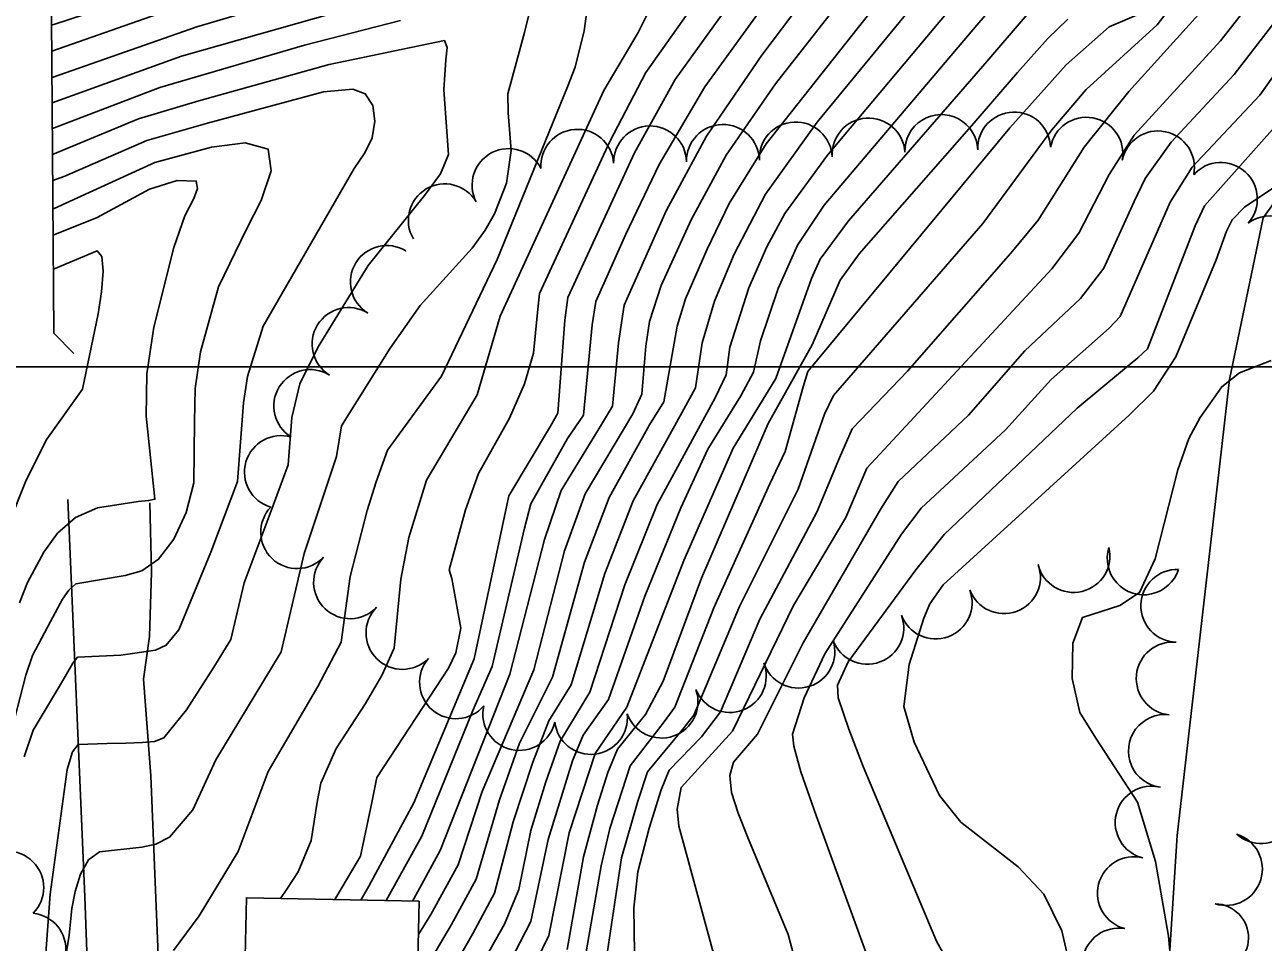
# Model space of a CAD drawing. Extents: x 79600 to 91800, y 75600 to 84400.
# Drawn here: x 87386.3 to 87726.1, y 80142.1 to 80393.8 of the extents above; entities that cross this region are included whole.
import ezdxf

# ---------------------------------------------------------------- set-up
doc = ezdxf.new("R2010")
doc.units = 0
for name, color, linetype in [('080-090$0$TI_BORDER', 7, 'Continuous'), ('084-090$0$BLDG', 7, 'Continuous'), ('084-090$0$BRIDGE', 7, 'Continuous'), ('084-090$0$INDEX', 7, 'Continuous'), ('084-090$0$INTER', 7, 'Continuous'), ('084-090$0$RECREATION', 7, 'Continuous'), ('084-090$0$ROAD', 7, 'Continuous'), ('084-090$0$TREES', 7, 'Continuous')]:
    doc.layers.add(name, color=color, linetype=linetype)

msp = doc.modelspace()

# ---------------------------------------------------------------- linework, layer by layer
at = {"layer": '080-090$0$TI_BORDER'}
msp.add_lwpolyline([(84700, 80300), (91700, 80300), (91700, 75700), (84700, 75700)], close=True, dxfattribs=at)
at = {"layer": '084-090$0$BLDG'}
msp.add_lwpolyline([(87446.58, 80130.14), (87493.98, 80129.19), (87494.47, 80153.39), (87447.06, 80154.34)], close=True, dxfattribs=at)
at = {"layer": '084-090$0$BRIDGE'}
msp.add_lwpolyline([(87394.86, 80696.73), (87391.37, 80692.43), (87394.26, 80309.2), (87399.74, 80303.63)], dxfattribs=at)
at = {"layer": '084-090$0$INDEX'}
for points in [[(87494.29, 80144.25), (87497.7, 80149.76), (87505.17, 80163.37), (87511.74, 80183.46), (87525.97, 80216.84), (87534.4, 80249.49), (87540.05, 80265.12), (87553.1, 80287.08), (87555.57, 80292.51), (87556.74, 80305.69), (87557.69, 80312.45), (87560.87, 80322.33), (87569.17, 80340.31), (87578.79, 80358.08), (87592.25, 80377.61), (87625.25, 80419.66)], [(87484.71, 80408.42), (87433.46, 80393.26), (87393.73, 80379.34)], [(87576.11, 80136.04), (87567.32, 80168.34), (87565.73, 80174), (87565.32, 80178.6), (87566.4, 80184.61), (87580.46, 80200), (87597.21, 80234.48), (87611.61, 80258.68), (87617.36, 80272.2), (87668.11, 80326.86), (87675.54, 80336.62), (87683.87, 80352.76), (87690.75, 80363.49), (87714.44, 80389.42), (87724.44, 80402.32)], [(87456.43, 80154.15), (87458.17, 80156.7), (87461.24, 80161.47), (87464.88, 80170), (87466.51, 80180.54), (87467.51, 80185.81), (87471.69, 80195.28), (87479.73, 80207.67), (87484.25, 80215.27), (87487.64, 80222.8), (87489.45, 80241.73), (87491.66, 80253.16), (87496.51, 80268.93), (87510.42, 80292.31), (87516.75, 80313.86), (87545.14, 80375.77), (87554.59, 80391.66), (87558.22, 80398.97)], [(87492.75, 80000), (87490.15, 80020.35), (87489.36, 80032.75), (87489.8, 80035.83), (87507.06, 80062.25), (87511.49, 80070.23), (87514.21, 80077.74), (87516.93, 80110.07), (87518.37, 80119.96), (87526.73, 80137.03), (87530.12, 80143.98), (87535.64, 80172.11), (87542.76, 80193.91), (87551.52, 80206.66), (87567.14, 80246.87), (87580.7, 80277.65), (87592.37, 80296.75), (87602.15, 80324.18), (87604.58, 80329.54), (87612.34, 80340.03), (87649.17, 80382.47), (87661.88, 80397.3)], [(87383.42, 80203.37), (87386.55, 80215.41), (87388.33, 80220.77), (87393.31, 80230.09), (87396.64, 80236.26), (87398.32, 80238.69), (87400.3, 80240.48), (87413.8, 80242.75), (87418.38, 80244.06), (87422.96, 80247.2), (87427.19, 80252.74), (87430.58, 80260.05), (87432.63, 80268.17), (87432.84, 80284.85), (87433.04, 80294.04), (87434.52, 80304.07), (87439.43, 80321.95), (87447.13, 80337.76), (87451.11, 80345.59), (87453.92, 80353.78), (87453.01, 80359.7), (87446.77, 80361.46), (87437.48, 80360.22), (87421.93, 80356.01), (87394.3, 80343.4), (87394, 80343.3)], [(87702.09, 80121.97), (87700.17, 80143.83), (87696.58, 80164.28), (87691.65, 80180.59), (87680.18, 80198.1), (87675.8, 80205.13), (87673.67, 80214.5), (87673.93, 80224.21), (87676.5, 80231.2), (87686.79, 80234.47), (87692.21, 80238.04), (87696.45, 80247.27), (87702.72, 80271.72), (87705.76, 80280.33), (87708.83, 80286.12), (87714.78, 80294.53), (87719.61, 80298.36), (87728.33, 80301.75)]]:
    msp.add_lwpolyline(points, dxfattribs=at)
at = {"layer": '084-090$0$INTER'}
for points in [[(87478.45, 80153.71), (87480.72, 80157.49), (87492.99, 80180.42), (87509.62, 80219.85), (87519.1, 80264.63), (87530.56, 80283.67), (87532.57, 80287.26), (87534.46, 80312.79), (87535.25, 80318.97), (87553.58, 80358.67), (87564.79, 80378.76), (87578.17, 80397.42), (87587.95, 80417.52), (87600.21, 80437.07), (87601.72, 80442.27), (87599.05, 80445.67), (87593.74, 80447.71), (87583.61, 80450.22), (87578.87, 80450.71), (87560.65, 80447.35), (87525.35, 80437.77), (87483.62, 80423.17), (87394.24, 80393.9), (87393.62, 80393.68)], [(87623.38, 80122.08), (87603.45, 80176.87), (87599.27, 80188.9), (87597.28, 80195.95), (87596.96, 80199.19), (87600.2, 80209.14), (87605.86, 80221.21), (87626.86, 80254.04), (87632.28, 80261.23), (87655.42, 80282.71), (87667.9, 80296.49), (87683.83, 80310.56), (87686.89, 80313.78), (87700.63, 80345.17), (87706.65, 80354.71), (87725.18, 80374.52), (87768.46, 80435.62)], [(87553.57, 80139.24), (87553.42, 80151.6), (87554.51, 80161.45), (87557.63, 80173.4), (87560.87, 80183.97), (87563.11, 80189.3), (87571.96, 80198.52), (87577.22, 80205.32), (87587.97, 80230.8), (87603.64, 80260.15), (87609.83, 80275.05), (87613.36, 80283), (87628.52, 80298.77), (87656.84, 80331.2), (87664.36, 80340.24), (87677.03, 80360.21), (87689.28, 80375.54), (87739.86, 80431.46)], [(87494.03, 80131.22), (87503.35, 80146.98), (87510.15, 80159.48), (87516.52, 80181.19), (87522.05, 80196.7), (87531.08, 80214.81), (87539.91, 80246.38), (87546.62, 80264.16), (87557.74, 80284.03), (87561.62, 80290.34), (87565.31, 80311.11), (87567.59, 80318.61), (87573.5, 80332.27), (87579.6, 80344.79), (87589.75, 80361.18), (87636.91, 80420.84)], [(87599.54, 80130.26), (87595.78, 80144.3), (87584.91, 80170.42), (87582.02, 80177.5), (87580.23, 80183.25), (87579.78, 80187.87), (87580.76, 80191.56), (87587.32, 80199.25), (87599.85, 80224.25), (87621.18, 80261.04), (87625.97, 80268.49), (87645.27, 80286.74), (87660.72, 80304.35), (87675.97, 80318.71), (87682.44, 80327.04), (87690.72, 80345.3), (87693.74, 80351.64), (87700.86, 80361.65), (87718.15, 80380.15), (87747.03, 80417.59)], [(87483.94, 80086.29), (87491.03, 80099.91), (87493.44, 80106.59), (87493.88, 80114.05), (87494.29, 80118.31), (87509.2, 80144.49), (87515.14, 80155.61), (87520.27, 80175.16), (87525.66, 80191.54), (87530.07, 80202.84), (87536.19, 80212.77), (87545.43, 80243.26), (87553.2, 80263.21), (87566.58, 80287.39), (87570.29, 80294.21), (87572.2, 80306.59), (87575.53, 80318.04), (87580.93, 80330.89), (87589.52, 80347.37), (87603.69, 80367.09), (87641.99, 80413.66)], [(87492.63, 80153.43), (87493, 80154.01), (87500.22, 80167.31), (87519.39, 80215.67), (87528.88, 80252.61), (87533.47, 80266.07), (87544.54, 80284.16), (87547.52, 80289.2), (87549.2, 80306.52), (87550.79, 80316.89), (87562.24, 80342.77), (87573.34, 80363.3), (87588.55, 80385.48), (87605.87, 80408.4)], [(87524.65, 80000), (87524.32, 80007.44), (87526.92, 80023.07), (87535.76, 80051.11), (87537.92, 80064.38), (87539.25, 80097.91), (87541.57, 80119.1), (87545.09, 80132.36), (87549.99, 80165.29), (87554.53, 80180.81), (87557.16, 80188.85), (87566.85, 80200.56), (87569.91, 80204.39), (87582.43, 80234.28), (87598.53, 80266.44), (87605.72, 80287.03), (87608.23, 80292.1), (87649.18, 80339.26), (87668.15, 80364.96), (87677.55, 80376.02), (87697, 80393.76), (87708.13, 80408.27)], [(87498.23, 80070.25), (87503.06, 80078), (87506.57, 80085.74), (87509.29, 80112.12), (87510.64, 80120.29), (87520.88, 80139.52), (87525.13, 80147.86), (87529.93, 80170.35), (87536.61, 80191.93), (87539.51, 80198.97), (87546.41, 80208.7), (87556.45, 80237.03), (87566.35, 80261.29), (87573.76, 80277.36), (87582.77, 80292.06), (87586.25, 80298.51), (87588.15, 80307.11), (87593.03, 80321.44), (87598.34, 80333.36), (87605.69, 80344.36), (87647.52, 80393.72), (87656.77, 80404.54)], [(87390.63, 80095.21), (87398.47, 80144.05), (87399.21, 80151.42), (87400.07, 80156.08), (87401.53, 80160.85), (87403.74, 80164.71), (87406.78, 80166.9), (87418.37, 80168.24), (87422.26, 80169.03), (87425.98, 80170.96), (87432.35, 80178.49), (87438.66, 80192.13), (87453.69, 80216.98), (87456.6, 80221.84), (87462.92, 80248.78), (87471.77, 80275.34), (87473.18, 80283.77), (87486.56, 80305.08), (87494.78, 80316.77), (87509, 80332.51), (87512.58, 80337.47), (87515.14, 80341.99), (87518.47, 80350.41), (87519.77, 80359.3), (87518.91, 80369.62), (87518.79, 80374.84), (87523.43, 80391.74), (87525.61, 80400.66)], [(87487.06, 80401.68), (87429.27, 80385.19), (87393.78, 80372.44)], [(87427.03, 80139.88), (87434.16, 80149.37), (87444.84, 80167.04), (87453.08, 80188.97), (87466.71, 80212.32), (87473.06, 80224.41), (87475.58, 80242.49), (87480.25, 80260.58), (87482.67, 80268.43), (87485.79, 80277.1), (87500.66, 80297.44), (87515.89, 80329.45), (87535.22, 80376.83), (87537.31, 80382.23), (87539.77, 80392.12), (87540.68, 80398.87)], [(87495.77, 80086.9), (87497.05, 80088.96), (87499.64, 80094.67), (87501.65, 80114.18), (87502.91, 80120.61), (87517.93, 80147.07), (87521.81, 80156.62), (87525.1, 80172.75), (87529.29, 80186.14), (87533.17, 80197.29), (87541.3, 80210.73), (87550.94, 80240.14), (87559.77, 80262.25), (87575.72, 80291.49), (87578.72, 80297.77), (87579.75, 80305.35), (87584.99, 80321.66), (87589.95, 80332.92), (87594.88, 80342.02), (87606.57, 80358.07), (87641.95, 80400.21)], [(87424.5, 80397.41), (87393.68, 80386.53)], [(87489.41, 80394.95), (87462.98, 80388.18), (87423.32, 80376.62), (87393.84, 80365.35)], [(87471.34, 80153.86), (87474.85, 80159.67), (87478.37, 80165.73), (87481.47, 80180.43), (87482.85, 80187.37), (87502.52, 80217.36), (87504.6, 80221.53), (87505.9, 80228.28), (87503.42, 80241.91), (87502.76, 80244.32), (87507.23, 80260.77), (87510.78, 80270.76), (87519.31, 80285.94), (87523.42, 80295.32), (87525.86, 80303.77), (87526.98, 80314.93), (87527.49, 80320.12), (87546.84, 80361.82), (87556.72, 80380.73), (87568.24, 80397.03)], [(87485.46, 80153.57), (87495.27, 80171.25), (87509.18, 80205.72), (87514.5, 80217.76), (87523.37, 80255.72), (87525.13, 80262.44), (87535.24, 80280.33), (87539.61, 80286.76), (87542.01, 80311.54), (87543.02, 80317.93), (87551.2, 80336.4), (87560.33, 80355.52), (87572.86, 80376.79), (87588.1, 80397.76)], [(87513.01, 80000), (87512.39, 80007.66), (87513.82, 80017.18), (87517.36, 80029.47), (87524.94, 80046.34), (87528.99, 80058.05), (87532.21, 80105.96), (87533.84, 80119.3), (87539.29, 80133.71), (87544.42, 80163.13), (87546.85, 80173.38), (87552.36, 80190.54), (87561.74, 80202.59), (87564.64, 80206.58), (87575.34, 80233.84), (87590.75, 80267.92), (87594.96, 80276.72), (87599.9, 80294.45), (87601.15, 80298.74), (87643.7, 80350.04), (87656.59, 80365.55), (87672.09, 80382.82), (87683.85, 80393.23), (87693.7, 80397.48)], [(87535.11, 80140.11), (87539.59, 80165.53), (87543.46, 80179.77), (87546.31, 80188.74), (87548.95, 80195.11), (87556.63, 80204.63), (87561.46, 80213.71), (87571.96, 80241.98), (87590.26, 80284.48), (87602.37, 80306.05), (87610.06, 80323.74), (87615.22, 80331.01), (87646.68, 80366.84), (87658.66, 80380.75), (87667, 80390.06), (87672.49, 80395.33)], [(87391.17, 80127.85), (87393.21, 80155.35), (87397.92, 80189.54), (87399.38, 80194.33), (87400.89, 80196.42), (87408.91, 80196.63), (87413.95, 80196.75), (87418.57, 80196.9), (87421.89, 80197.16), (87424.46, 80198.24), (87430.66, 80205.86), (87438.12, 80217.6), (87442.8, 80225.17), (87446.51, 80240.77), (87453.86, 80260.47), (87458.56, 80273.06), (87459.59, 80286.1), (87461.71, 80295.33), (87466.76, 80305.46), (87480.5, 80327.75), (87495.98, 80346.96), (87500.31, 80352.97), (87502.5, 80358.26), (87501.26, 80375.99), (87501.81, 80384.24), (87502.22, 80387.54), (87501.44, 80389.49), (87469.81, 80382.89), (87434.04, 80372.97), (87417.44, 80368.02), (87393.89, 80358.21)], [(87386.11, 80193.01), (87388.56, 80200.29), (87396.34, 80213.26), (87399.4, 80218.69), (87400.76, 80220.34), (87412.6, 80220.88), (87422.1, 80222.29), (87425.09, 80223.64), (87428.57, 80227.79), (87437.29, 80249.11), (87444.61, 80268.54), (87446.32, 80290.07), (87447.41, 80297.3), (87451.65, 80311.14), (87476.61, 80354.37), (87479.61, 80358.68), (87481.61, 80362.82), (87482.35, 80367.36), (87481.74, 80371.68), (87479.7, 80374.84), (87476.3, 80376.19), (87468.21, 80375.45), (87436.42, 80366.87), (87419.77, 80362.04), (87397.28, 80352.26), (87393.94, 80351.06)], [(87647.32, 80122.92), (87636.48, 80142.42), (87616.39, 80190.31), (87612.4, 80200.56), (87609.49, 80209.22), (87609.31, 80212.68), (87612.25, 80219.02), (87630.76, 80244.33), (87638.58, 80253.97), (87675.09, 80288.63), (87687.48, 80298.99), (87691.69, 80302.41), (87694.4, 80304.95), (87707.51, 80338.7), (87709.99, 80344.13), (87729.45, 80365.92)], [(87384.8, 80235.2), (87386.97, 80240.84), (87391.51, 80249.17), (87395.22, 80254.34), (87400.13, 80258.69), (87406.18, 80261.34), (87417.34, 80263.06), (87420.24, 80263.28), (87421.97, 80263.66), (87420.55, 80276.86), (87419.6, 80286.41), (87419.76, 80298.02), (87421.63, 80310.84), (87427.2, 80332.75), (87430.21, 80341.4), (87432.66, 80346.14), (87433.62, 80348.91), (87433.31, 80350.92), (87428.05, 80351.09), (87420.48, 80348.69), (87406.08, 80340.97), (87394.06, 80336.07)], [(87673.65, 80133.42), (87670.86, 80145.23), (87665.97, 80155.29), (87658.86, 80162.84), (87643.14, 80175.09), (87637.31, 80182.39), (87630.3, 80196.98), (87627.48, 80206.83), (87628.98, 80218.31), (87633.01, 80231.03), (87634.69, 80234.94), (87638.32, 80240.17), (87689.34, 80286.68), (87696.03, 80293.33), (87702.18, 80302.72), (87713.27, 80329.34), (87716.05, 80337.16), (87717.6, 80340.29), (87721.05, 80343.88), (87728.97, 80349.06)], [(87335.14, 80000), (87336.31, 80028.47), (87340.42, 80058.94), (87344.52, 80083.01), (87354.25, 80129.87), (87364.46, 80150.57), (87367.92, 80159.47), (87369.82, 80168.45), (87370.63, 80188.81), (87376.68, 80220.07), (87380.1, 80248.99), (87381.75, 80256.76), (87386.59, 80268.87), (87392.27, 80280.12), (87402.12, 80293.89), (87406.41, 80314.52), (87407.34, 80320.58), (87407.78, 80326.23), (87407.42, 80330.25), (87406.08, 80331.81), (87394.13, 80326.78)]]:
    msp.add_lwpolyline(points, dxfattribs=at)
at = {"layer": '084-090$0$RECREATION'}
msp.add_lwpolyline([(89000, 80751.14), (88906.64, 80734.31), (88605.11, 80678.87), (88422.78, 80646.67), (88224.5, 80576.19), (87855.04, 80447.95), (87843.73, 80447.51), (87824.07, 80456.01), (87802.16, 80444.87), (87795.17, 80437.56), (87791.18, 80428.45), (87789.94, 80412.33), (87785.98, 80397.76), (87778.24, 80384.21), (87765.01, 80375.84), (87750.49, 80367.07), (87738.32, 80357.66), (87726.17, 80340.85), (87716.87, 80296.5), (87702.57, 80171.42), (87697.81, 80097.06), (87698.44, 80000)], dxfattribs=at)
at = {"layer": '084-090$0$ROAD'}
for points in [[(87398.09, 80263.6), (87402.7, 80154.58), (87408.42, 80000)], [(87428.56, 80000), (87420.88, 80187.79), (87418.82, 80214.3), (87420.46, 80226), (87421.04, 80243.68), (87420.57, 80262.65)]]:
    msp.add_lwpolyline(points, dxfattribs=at)
at = {"layer": '084-090$0$TREES'}
for centre, radius, start, end in [((87617.82, 80358.22), 10, 3.6129, 183.6129), ((87637.79, 80359.19), 10, 1.9308, 181.9308), ((87657.78, 80359.86), 10, 1.9307, 181.9307), ((87677.62, 80358.44), 10, 349.8602, 169.8602), ((87537.89, 80355.13), 10, 4.1362, 184.1362), ((87557.86, 80356.05), 10, 1.1617, 181.1617), ((87577.86, 80356.46), 10, 1.1617, 181.1617), ((87597.85, 80357.13), 10, 2.6768, 182.6768), ((87697.26, 80354.69), 10, 348.5158, 168.5158), ((87519.02, 80349.84), 10, 27.1875, 207.1875), ((87714.53, 80346.04), 10, 318.283, 138.283), ((87501.52, 80340.17), 10, 30.6356, 210.6356), ((87727.95, 80331.36), 10, 306.6117, 126.6117), ((87485.62, 80323.25), 10, 58.3087, 238.3087), ((87490.87, 80331.76), 0.0000000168, 58.3048, 238.3048), ((87475.11, 80306.24), 10, 58.3087, 238.3087), ((87464.61, 80289.22), 10, 58.3087, 238.3087), ((87456.55, 80271.11), 10, 73.7042, 253.7042), ((87461.01, 80254.64), 10, 136.5868, 316.5868), ((87674.09, 80248.1), 10, 193.6485, 13.6485), ((87693.34, 80247.44), 10, 162.4106, 342.4106), ((87475.53, 80240.89), 10, 136.5752, 316.5752), ((87654.99, 80242.27), 10, 200.3136, 20.3136), ((87702.57, 80234.42), 10, 88.3039, 268.3039), ((87636.23, 80235.33), 10, 200.3136, 20.3136), ((87489.91, 80226.99), 10, 135.3368, 315.3368), ((87617.48, 80228.39), 10, 200.3136, 20.3136), ((87598.58, 80221.86), 10, 197.7628, 17.7628), ((87701.3, 80214.48), 10, 84.3807, 264.3807), ((87504.61, 80213.46), 10, 139.4124, 319.4124), ((87579.75, 80215.15), 10, 201.4947, 21.4947), ((87561.02, 80208.15), 10, 199.4872, 19.4872), ((87521.96, 80204.75), 10, 167.2905, 347.2905), ((87541.65, 80203.68), 10, 186.4975, 6.4975), ((87699.15, 80194.59), 10, 83.2946, 263.2946), ((87695.53, 80174.97), 10, 75.8049, 255.8049), ((87725.57, 80179.19), 10, 227.8384, 47.8384), ((87715.9, 80162.22), 10, 252.8341, 72.8341), ((87381.45, 80157.12), 10, 315.1747, 135.1747), ((87690.63, 80155.58), 10, 75.8049, 255.8049), ((87712.78, 80143.34), 9.33, 268.931, 88.931), ((87387.55, 80140.12), 10, 264.3049, 84.3049), ((87686.49, 80136.02), 10, 80.3005, 260.3005)]:
    msp.add_arc(centre, radius, start, end, dxfattribs=at)

doc.saveas('drawing.dxf')
